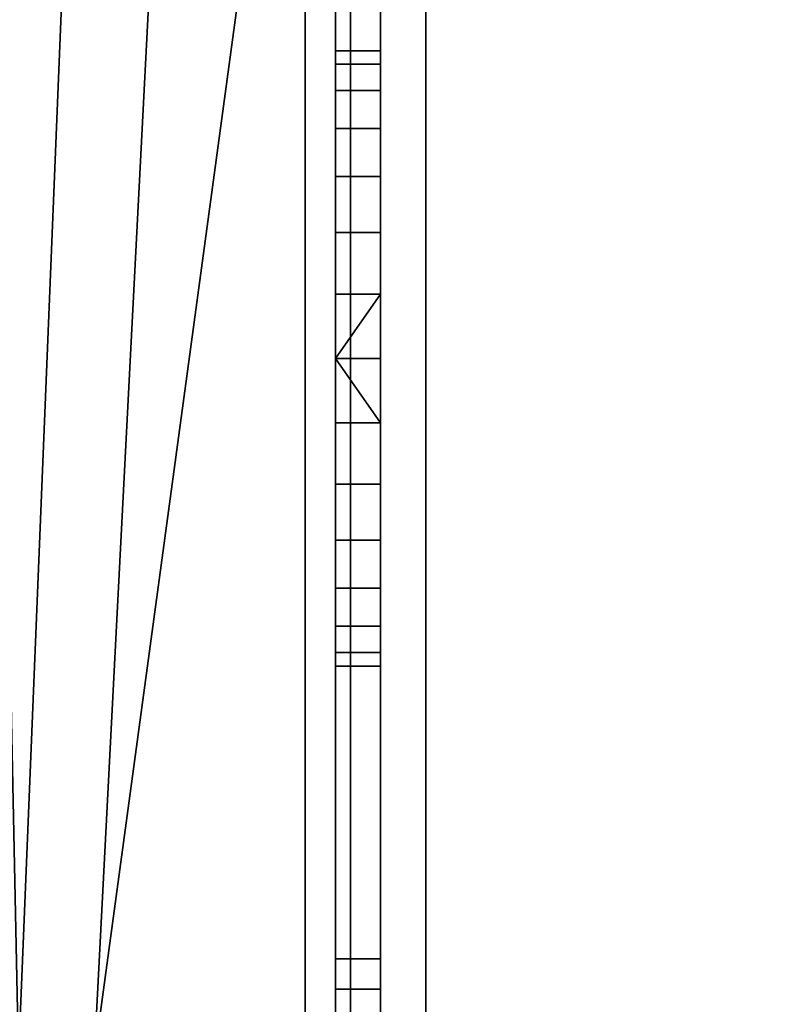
# Model space of a CAD drawing. Header units: millimetres. Extents: x -603 to 3703, y -115 to 249.
# Tile 290 of 656: x 401 to 426, y 21 to 54. Entities that reach past the tile are written whole.
import ezdxf

# ---------------------------------------------------------------- set-up
doc = ezdxf.new("R2010")
doc.units = ezdxf.units.MM
doc.layers.add('151', color=7, linetype='Continuous', true_color=0xffffff)

# ---------------------------------------------------------------- blocks, each defined once
blk = doc.blocks.new('UG_SURFACE_001')
at = {"layer": '151', "color": 252, "linetype": 'Continuous', "lineweight": 35}
for points in [[(603, -13.3, 2212.25), (603, 230.4, 2212.25), (-603, 230.4, 2212.25), (-603, -13.3, 2212.25)], [(-453, -13.3, 2062.25), (-453, 230.4, 2062.25), (453, 230.4, 2062.25), (453, -13.3, 2062.25)]]:
    blk.add_3dface(points, dxfattribs=at)
blk = doc.blocks.new('UG_SURFACE_034')
at = {"layer": '151', "color": 41, "linetype": 'Continuous', "lineweight": 35}
for points in [[(401, 19.5, 2008.25), (396.65, 229.15, 2003.9), (408.5, 229.15, 2015.75), (408.5, 203.3, 2015.75)], [(403.5, 19.5, 2010.75), (401, 19.5, 2008.25), (408.5, 203.3, 2015.75), (410.5, 71, 2017.75)], [(410.5, 19, 2017.75), (410.5, 71, 2017.75), (-410.5, 71, 2017.75), (-410.5, 19, 2017.75)], [(403.5, 19.5, 2010.75), (410.5, 71, 2017.75), (410.5, 19, 2017.75)]]:
    blk.add_3dface(points, dxfattribs=at)
blk = doc.blocks.new('UG_SURFACE_045')
at = {"layer": '151', "color": 41, "linetype": 'Continuous', "lineweight": 35}
for points in [[(401, 19.5, -5.75), (396.65, 229.15, -5.75), (408.5, 229.15, -5.75), (408.5, 203.3, -5.75)], [(408.5, 203.3, 2015.75), (408.5, 229.15, 2015.75), (396.65, 229.15, 2003.9), (396.65, 11.15, 2003.9)], [(401, 19.5, 2008.25), (408.5, 203.3, 2015.75), (396.65, 11.15, 2003.9)], [(410.5, 71, -5.75), (403.5, 19.5, -5.75), (401, 19.5, -5.75), (408.5, 203.3, -5.75)], [(401, 19.5, 2008.25), (403.5, 19.5, 2010.75), (413, 203.3, 2020.25), (408.5, 203.3, 2015.75)], [(410.5, 71, 2017.75), (413, 203.3, 2020.25), (403.5, 19.5, 2010.75)], [(403.5, 19.5, -5.75), (410.5, 71, -5.75), (410.5, 19, -5.75)], [(410.5, 19, 2017.75), (410.5, 71, 2017.75), (403.5, 19.5, 2010.75)], [(410.5, 19, -5.75), (410.5, 71, -5.75), (410.5, 71, 2017.75), (410.5, 19, 2017.75)]]:
    blk.add_3dface(points, dxfattribs=at)
blk = doc.blocks.new('UG_SURFACE_050')
at = {"layer": '151', "color": 252, "linetype": 'Continuous', "lineweight": 35}
for points in [[(412, 69.5, 2020.25), (-412, 69.5, 2020.25), (109.3, 22.801, 2020.25), (111.8, 22.801, 2020.25)], [(-412, 69.5, 2018.75), (412, 69.5, 2018.75), (360.7, 22.801, 2018.75), (358.2, 22.801, 2018.75)], [(412, 69.5, 2020.25), (111.8, 22.801, 2020.25), (123.2, 22.801, 2020.25)], [(123.2, 22.801, 2020.25), (125.7, 22.801, 2020.25), (412, 69.5, 2020.25)], [(412, 69.5, 2020.25), (125.7, 22.801, 2020.25), (344.3, 22.801, 2020.25)], [(412, 69.5, 2020.25), (344.3, 22.801, 2020.25), (346.8, 22.801, 2020.25)], [(346.8, 22.801, 2020.25), (358.2, 22.801, 2020.25), (412, 69.5, 2020.25)], [(358.2, 22.801, 2020.25), (360.7, 22.801, 2020.25), (412, 69.5, 2020.25)], [(360.7, 22.801, 2020.25), (360.7, 18.08, 2020.25), (412, 18.08, 2020.25), (412, 69.5, 2020.25)], [(412, 69.5, 2018.75), (412, 18.08, 2018.75), (360.7, 18.08, 2018.75), (360.7, 22.801, 2018.75)], [(412, 18.08, 2018.75), (412, 69.5, 2018.75), (412, 69.5, 2020.25), (412, 18.08, 2020.25)]]:
    blk.add_3dface(points, dxfattribs=at)
blk = doc.blocks.new('UG_SURFACE_051')
at = {"layer": '151', "color": 252, "linetype": 'Continuous', "lineweight": 35}
for points in [[(411.5, 69.5, -5.75), (411.5, 52.894, 133.679), (411.5, 40.569, 701.974), (411.5, 42.7, 701.75)], [(411.5, 42.7, 701.75), (411.5, 44.831, 701.974), (411.5, 69.5, -5.75)], [(411.5, 69.5, 2006.25), (411.5, 69.5, -5.75), (411.5, 52.894, 710.929)], [(411.5, 52.894, 710.929), (411.5, 52.448, 715.167), (411.5, 69.5, 2006.25)], [(411.5, 69.5, -5.75), (411.5, 48.725, 703.708), (411.5, 51.577, 706.875)], [(411.5, 69.5, -5.75), (411.5, 22.801, 73.95), (411.5, 22.801, 76.45), (411.5, 51.577, 129.625)], [(411.5, 69.5, 2006.25), (411.5, 46.869, 1298.364), (411.5, 52.894, 1864.679)], [(411.5, 69.5, 2006.25), (411.5, 50.317, 718.859), (411.5, 52.894, 1287.929)], [(411.5, 51.577, 706.875), (411.5, 52.894, 710.929), (411.5, 69.5, -5.75)], [(411.5, 52.448, 715.167), (411.5, 50.317, 718.859), (411.5, 69.5, 2006.25)], [(411.5, 51.577, 129.625), (411.5, 52.894, 133.679), (411.5, 69.5, -5.75)], [(411.5, 69.5, 2006.25), (411.5, 52.448, 1868.917), (411.5, 50.317, 1872.609)], [(411.5, 69.5, 2006.25), (411.5, 52.448, 1292.167), (411.5, 50.317, 1295.859)], [(411.5, 44.831, 701.974), (411.5, 48.725, 703.708), (411.5, 69.5, -5.75)], [(411.5, 52.894, 1864.679), (411.5, 52.448, 1868.917), (411.5, 69.5, 2006.25)], [(411.5, 52.894, 1287.929), (411.5, 52.448, 1292.167), (411.5, 69.5, 2006.25)], [(411.5, 50.317, 1872.609), (411.5, 46.869, 1875.114), (411.5, 69.5, 2006.25)], [(411.5, 50.317, 1295.859), (411.5, 46.869, 1298.364), (411.5, 69.5, 2006.25)], [(411.5, 69.5, -5.75), (411.5, 22.801, 60.05), (411.5, 22.801, 62.55)], [(411.5, 46.869, 1875.114), (411.5, 42.7, 1876), (411.5, 18.08, 2006.25), (411.5, 69.5, 2006.25)], [(411.5, 22.801, 62.55), (411.5, 22.801, 73.95), (411.5, 69.5, -5.75)], [(411.5, 69.5, -5.75), (411.5, 18.08, -5.75), (411.5, 18.08, 60.05), (411.5, 22.801, 60.05)], [(413, 18.08, 2006.25), (413, 69.5, 2006.25), (411.5, 69.5, 2006.25), (411.5, 18.08, 2006.25)], [(411.5, 18.08, -5.75), (411.5, 69.5, -5.75), (413, 69.5, -5.75), (413, 18.08, -5.75)], [(413, 69.5, -5.75), (413, 52.448, 137.917), (413, 52.894, 133.679)], [(413, 69.5, 2006.25), (413, 52.894, 1864.679), (413, 52.894, 1287.929)], [(413, 69.5, -5.75), (413, 22.801, 73.95), (413, 22.801, 62.55)], [(413, 52.894, 133.679), (413, 51.577, 129.625), (413, 69.5, -5.75)], [(413, 51.577, 129.625), (413, 48.725, 126.458), (413, 69.5, -5.75)], [(413, 69.5, 2006.25), (413, 52.448, 1868.917), (413, 52.894, 1864.679)], [(413, 22.801, 62.55), (413, 22.801, 60.05), (413, 69.5, -5.75)], [(413, 22.801, 76.45), (413, 22.801, 73.95), (413, 69.5, -5.75), (413, 44.831, 124.724)], [(413, 52.448, 137.917), (413, 69.5, -5.75), (413, 51.577, 706.875)], [(413, 69.5, 2006.25), (413, 22.801, 1936.45), (413, 22.801, 1933.95), (413, 52.448, 1868.917)], [(413, 69.5, 2006.25), (413, 52.448, 715.167), (413, 52.894, 710.929)], [(413, 52.894, 1287.929), (413, 42.7, 722.25), (413, 46.869, 721.364), (413, 69.5, 2006.25)], [(413, 69.5, 2006.25), (413, 50.317, 718.859), (413, 52.448, 715.167)], [(413, 52.894, 710.929), (413, 69.5, -5.75), (413, 69.5, 2006.25)], [(413, 48.725, 126.458), (413, 44.831, 124.724), (413, 69.5, -5.75)], [(413, 46.869, 721.364), (413, 50.317, 718.859), (413, 69.5, 2006.25)], [(413, 52.894, 710.929), (413, 51.577, 706.875), (413, 69.5, -5.75)], [(413, 69.5, 2006.25), (413, 18.08, 2006.25), (413, 18.08, 1936.45), (413, 22.801, 1936.45)], [(413, 22.801, 60.05), (413, 18.08, 60.05), (413, 18.08, -5.75), (413, 69.5, -5.75)], [(411.5, 52.894, 1864.679), (413, 52.894, 1864.679), (413, 52.448, 1868.917), (411.5, 52.448, 1868.917)], [(411.5, 51.577, 1860.625), (413, 51.577, 1860.625), (413, 52.894, 1864.679), (411.5, 52.894, 1864.679)], [(411.5, 52.894, 133.679), (411.5, 36.675, 703.708), (411.5, 40.569, 701.974)], [(411.5, 32.506, 710.929), (411.5, 33.823, 706.875), (411.5, 52.894, 133.679), (411.5, 52.448, 137.917)], [(411.5, 51.577, 1860.625), (411.5, 52.894, 1864.679), (411.5, 46.869, 1298.364)], [(411.5, 51.577, 1283.875), (411.5, 52.894, 1287.929), (411.5, 50.317, 718.859)], [(411.5, 33.823, 706.875), (411.5, 36.675, 703.708), (411.5, 52.894, 133.679)], [(411.5, 52.894, 1287.929), (413, 52.894, 1287.929), (413, 52.448, 1292.167), (411.5, 52.448, 1292.167)], [(411.5, 51.577, 1283.875), (413, 51.577, 1283.875), (413, 52.894, 1287.929), (411.5, 52.894, 1287.929)], [(411.5, 52.894, 710.929), (413, 52.894, 710.929), (413, 52.448, 715.167), (411.5, 52.448, 715.167)], [(411.5, 51.577, 706.875), (413, 51.577, 706.875), (413, 52.894, 710.929), (411.5, 52.894, 710.929)], [(411.5, 52.894, 133.679), (413, 52.894, 133.679), (413, 52.448, 137.917), (411.5, 52.448, 137.917)], [(411.5, 51.577, 129.625), (413, 51.577, 129.625), (413, 52.894, 133.679), (411.5, 52.894, 133.679)], [(413, 52.894, 1287.929), (413, 44.831, 1855.724), (413, 40.569, 1855.724), (413, 22.801, 1626.45)], [(413, 52.894, 1287.929), (413, 52.894, 1864.679), (413, 51.577, 1860.625)], [(413, 22.801, 1626.45), (413, 22.801, 1623.95), (413, 52.894, 1287.929)], [(413, 51.577, 1860.625), (413, 48.725, 1857.458), (413, 52.894, 1287.929)], [(413, 48.725, 1857.458), (413, 44.831, 1855.724), (413, 52.894, 1287.929)], [(413, 52.894, 1287.929), (413, 38.531, 721.364), (413, 42.7, 722.25)], [(413, 52.894, 1287.929), (413, 51.577, 1283.875), (413, 32.506, 710.929), (413, 32.952, 715.167)], [(413, 32.952, 715.167), (413, 35.083, 718.859), (413, 52.894, 1287.929)], [(413, 52.448, 1292.167), (413, 52.894, 1287.929), (413, 22.801, 1623.95)], [(413, 52.894, 1287.929), (413, 35.083, 718.859), (413, 38.531, 721.364)], [(411.5, 52.448, 1868.917), (413, 52.448, 1868.917), (413, 50.317, 1872.609), (411.5, 50.317, 1872.609)], [(411.5, 52.448, 137.917), (411.5, 50.317, 141.609), (411.5, 32.506, 710.929)], [(411.5, 52.448, 1292.167), (413, 52.448, 1292.167), (413, 50.317, 1295.859), (411.5, 50.317, 1295.859)], [(411.5, 52.448, 715.167), (413, 52.448, 715.167), (413, 50.317, 718.859), (411.5, 50.317, 718.859)], [(411.5, 52.448, 137.917), (413, 52.448, 137.917), (413, 50.317, 141.609), (411.5, 50.317, 141.609)], [(413, 51.577, 706.875), (413, 50.317, 141.609), (413, 52.448, 137.917)], [(413, 50.317, 1295.859), (413, 52.448, 1292.167), (413, 22.801, 1623.95)], [(413, 50.317, 1872.609), (413, 52.448, 1868.917), (413, 22.801, 1933.95)], [(411.5, 48.725, 1857.458), (413, 48.725, 1857.458), (413, 51.577, 1860.625), (411.5, 51.577, 1860.625)], [(411.5, 48.725, 1280.708), (411.5, 51.577, 1283.875), (411.5, 46.869, 721.364)], [(411.5, 48.725, 1857.458), (411.5, 51.577, 1860.625), (411.5, 46.869, 1298.364)], [(411.5, 51.577, 1283.875), (411.5, 50.317, 718.859), (411.5, 46.869, 721.364)], [(411.5, 48.725, 126.458), (411.5, 51.577, 129.625), (411.5, 22.801, 76.45)], [(411.5, 48.725, 1280.708), (413, 48.725, 1280.708), (413, 51.577, 1283.875), (411.5, 51.577, 1283.875)], [(411.5, 48.725, 703.708), (413, 48.725, 703.708), (413, 51.577, 706.875), (411.5, 51.577, 706.875)], [(411.5, 48.725, 126.458), (413, 48.725, 126.458), (413, 51.577, 129.625), (411.5, 51.577, 129.625)], [(413, 51.577, 706.875), (413, 48.725, 703.708), (413, 42.7, 145), (413, 46.869, 144.114)], [(413, 46.869, 144.114), (413, 50.317, 141.609), (413, 51.577, 706.875)], [(413, 32.506, 710.929), (413, 51.577, 1283.875), (413, 48.725, 1280.708)], [(411.5, 50.317, 1872.609), (413, 50.317, 1872.609), (413, 46.869, 1875.114), (411.5, 46.869, 1875.114)], [(411.5, 32.506, 710.929), (411.5, 50.317, 141.609), (411.5, 46.869, 144.114)], [(411.5, 50.317, 1295.859), (413, 50.317, 1295.859), (413, 46.869, 1298.364), (411.5, 46.869, 1298.364)], [(411.5, 50.317, 718.859), (413, 50.317, 718.859), (413, 46.869, 721.364), (411.5, 46.869, 721.364)], [(411.5, 50.317, 141.609), (413, 50.317, 141.609), (413, 46.869, 144.114), (411.5, 46.869, 144.114)], [(413, 22.801, 1623.95), (413, 46.869, 1298.364), (413, 50.317, 1295.859)], [(413, 50.317, 1872.609), (413, 22.801, 1933.95), (413, 22.801, 1922.55)], [(413, 22.801, 1922.55), (413, 22.801, 1920.05), (413, 50.317, 1872.609)], [(413, 46.869, 1875.114), (413, 50.317, 1872.609), (413, 22.801, 1920.05)], [(411.5, 44.831, 1855.724), (413, 44.831, 1855.724), (413, 48.725, 1857.458), (411.5, 48.725, 1857.458)], [(411.5, 44.831, 1278.974), (411.5, 48.725, 1280.708), (411.5, 46.869, 721.364)], [(411.5, 44.831, 1855.724), (411.5, 48.725, 1857.458), (411.5, 46.869, 1298.364)], [(411.5, 44.831, 124.724), (411.5, 48.725, 126.458), (411.5, 22.801, 76.45)], [(411.5, 44.831, 1278.974), (413, 44.831, 1278.974), (413, 48.725, 1280.708), (411.5, 48.725, 1280.708)], [(411.5, 44.831, 701.974), (413, 44.831, 701.974), (413, 48.725, 703.708), (411.5, 48.725, 703.708)], [(411.5, 44.831, 124.724), (413, 44.831, 124.724), (413, 48.725, 126.458), (411.5, 48.725, 126.458)], [(413, 48.725, 703.708), (413, 44.831, 701.974), (413, 42.7, 145)], [(413, 48.725, 1280.708), (413, 44.831, 1278.974), (413, 32.506, 710.929)], [(411.5, 46.869, 1875.114), (413, 46.869, 1875.114), (413, 42.7, 1876), (411.5, 42.7, 1876)], [(411.5, 46.869, 721.364), (411.5, 40.569, 1278.974), (411.5, 42.7, 1278.75)], [(411.5, 46.869, 1298.364), (411.5, 40.569, 1855.724), (411.5, 42.7, 1855.5)], [(411.5, 42.7, 1278.75), (411.5, 44.831, 1278.974), (411.5, 46.869, 721.364)], [(411.5, 46.869, 721.364), (411.5, 33.823, 1283.875), (411.5, 36.675, 1280.708)], [(411.5, 42.7, 1855.5), (411.5, 44.831, 1855.724), (411.5, 46.869, 1298.364)], [(411.5, 46.869, 1298.364), (411.5, 33.823, 1860.625), (411.5, 36.675, 1857.458)], [(411.5, 36.675, 1280.708), (411.5, 40.569, 1278.974), (411.5, 46.869, 721.364)], [(411.5, 36.675, 1857.458), (411.5, 40.569, 1855.724), (411.5, 46.869, 1298.364)], [(411.5, 46.869, 721.364), (411.5, 42.7, 722.25), (411.5, 32.506, 1287.929), (411.5, 33.823, 1283.875)], [(411.5, 46.869, 1298.364), (411.5, 42.7, 1299.25), (411.5, 32.506, 1864.679), (411.5, 33.823, 1860.625)], [(411.5, 46.869, 144.114), (411.5, 42.7, 145), (411.5, 32.506, 710.929)], [(411.5, 46.869, 1298.364), (413, 46.869, 1298.364), (413, 42.7, 1299.25), (411.5, 42.7, 1299.25)], [(411.5, 46.869, 721.364), (413, 46.869, 721.364), (413, 42.7, 722.25), (411.5, 42.7, 722.25)], [(411.5, 46.869, 144.114), (413, 46.869, 144.114), (413, 42.7, 145), (411.5, 42.7, 145)], [(413, 42.7, 1299.25), (413, 46.869, 1298.364), (413, 22.801, 1623.95)], [(413, 42.7, 1876), (413, 46.869, 1875.114), (413, 22.801, 1920.05)], [(413, 40.569, 1855.724), (413, 44.831, 1855.724), (411.5, 42.7, 1855.5)], [(413, 44.831, 1855.724), (411.5, 44.831, 1855.724), (411.5, 42.7, 1855.5)], [(411.5, 42.7, 124.5), (411.5, 44.831, 124.724), (411.5, 22.801, 76.45)], [(413, 40.569, 1278.974), (413, 44.831, 1278.974), (411.5, 42.7, 1278.75)], [(413, 44.831, 1278.974), (411.5, 44.831, 1278.974), (411.5, 42.7, 1278.75)], [(413, 40.569, 701.974), (413, 44.831, 701.974), (411.5, 42.7, 701.75)], [(413, 44.831, 701.974), (411.5, 44.831, 701.974), (411.5, 42.7, 701.75)], [(413, 40.569, 124.724), (413, 44.831, 124.724), (411.5, 42.7, 124.5)], [(413, 44.831, 124.724), (411.5, 44.831, 124.724), (411.5, 42.7, 124.5)], [(413, 22.801, 76.45), (413, 44.831, 124.724), (413, 40.569, 124.724)], [(413, 32.506, 133.679), (413, 44.831, 701.974), (413, 40.569, 701.974)], [(413, 18.08, 1006.45), (413, 22.801, 1006.45), (413, 44.831, 1278.974), (413, 40.569, 1278.974)], [(413, 44.831, 701.974), (413, 32.952, 137.917), (413, 35.083, 141.609)], [(413, 44.831, 701.974), (413, 32.506, 133.679), (413, 32.952, 137.917)], [(413, 35.083, 141.609), (413, 38.531, 144.114), (413, 44.831, 701.974)], [(413, 38.531, 144.114), (413, 42.7, 145), (413, 44.831, 701.974)], [(413, 22.801, 1006.45), (413, 22.801, 1003.95), (413, 32.506, 710.929), (413, 44.831, 1278.974)], [(411.5, 42.7, 1855.5), (411.5, 40.569, 1855.724), (413, 40.569, 1855.724)], [(411.5, 42.7, 1876), (413, 42.7, 1876), (413, 38.531, 1875.114), (411.5, 38.531, 1875.114)], [(411.5, 42.7, 722.25), (411.5, 18.08, 873.11), (411.5, 18.08, 932.83)], [(411.5, 22.801, 76.45), (411.5, 40.569, 124.724), (411.5, 42.7, 124.5)], [(411.5, 42.7, 145), (411.5, 18.08, 253.11), (411.5, 18.08, 312.83)], [(411.5, 42.7, 1876), (411.5, 22.801, 1920.05), (411.5, 22.801, 1922.55)], [(411.5, 18.08, 1920.05), (411.5, 22.801, 1920.05), (411.5, 42.7, 1876), (411.5, 38.531, 1875.114)], [(411.5, 42.7, 722.25), (411.5, 18.08, 813.39), (411.5, 18.08, 873.11)], [(411.5, 42.7, 145), (411.5, 38.531, 144.114), (411.5, 18.08, 193.39), (411.5, 18.08, 253.11)], [(411.5, 42.7, 1876), (411.5, 22.801, 1933.95), (411.5, 22.801, 1936.45)], [(411.5, 22.801, 1922.55), (411.5, 22.801, 1933.95), (411.5, 42.7, 1876)], [(411.5, 32.506, 1864.679), (411.5, 42.7, 1299.25), (411.5, 22.801, 1623.95), (411.5, 22.801, 1626.45)], [(411.5, 42.7, 1299.25), (411.5, 22.801, 1610.05), (411.5, 22.801, 1612.55)], [(411.5, 42.7, 1299.25), (411.5, 38.531, 1298.364), (411.5, 22.801, 1313.95), (411.5, 22.801, 1316.45)], [(411.5, 42.7, 722.25), (411.5, 38.531, 721.364), (411.5, 18.08, 753.67), (411.5, 18.08, 813.39)], [(411.5, 18.08, 312.83), (411.5, 18.08, 370.05), (411.5, 22.801, 370.05), (411.5, 42.7, 145)], [(411.5, 22.801, 1936.45), (411.5, 18.08, 2006.25), (411.5, 42.7, 1876)], [(411.5, 22.801, 1612.55), (411.5, 22.801, 1623.95), (411.5, 42.7, 1299.25)], [(411.5, 22.801, 1316.45), (411.5, 22.801, 1610.05), (411.5, 42.7, 1299.25)], [(411.5, 18.08, 932.83), (411.5, 18.08, 990.05), (411.5, 22.801, 990.05), (411.5, 42.7, 722.25)], [(411.5, 32.506, 1287.929), (411.5, 42.7, 722.25), (411.5, 22.801, 1003.95), (411.5, 22.801, 1006.45)], [(411.5, 42.7, 722.25), (411.5, 22.801, 990.05), (411.5, 22.801, 992.55)], [(411.5, 22.801, 992.55), (411.5, 22.801, 1003.95), (411.5, 42.7, 722.25)], [(411.5, 32.506, 710.929), (411.5, 42.7, 145), (411.5, 22.801, 693.95), (411.5, 22.801, 696.45)], [(411.5, 42.7, 145), (411.5, 22.801, 680.05), (411.5, 22.801, 682.55)], [(411.5, 42.7, 145), (411.5, 22.801, 383.95), (411.5, 22.801, 386.45)], [(411.5, 42.7, 145), (411.5, 22.801, 370.05), (411.5, 22.801, 372.55)], [(411.5, 22.801, 682.55), (411.5, 22.801, 693.95), (411.5, 42.7, 145)], [(411.5, 22.801, 386.45), (411.5, 22.801, 680.05), (411.5, 42.7, 145)], [(411.5, 22.801, 372.55), (411.5, 22.801, 383.95), (411.5, 42.7, 145)], [(411.5, 42.7, 1278.75), (411.5, 40.569, 1278.974), (413, 40.569, 1278.974)], [(411.5, 42.7, 1299.25), (413, 42.7, 1299.25), (413, 38.531, 1298.364), (411.5, 38.531, 1298.364)], [(411.5, 42.7, 701.75), (411.5, 40.569, 701.974), (413, 40.569, 701.974)], [(411.5, 42.7, 722.25), (413, 42.7, 722.25), (413, 38.531, 721.364), (411.5, 38.531, 721.364)], [(411.5, 42.7, 124.5), (411.5, 40.569, 124.724), (413, 40.569, 124.724)], [(411.5, 42.7, 145), (413, 42.7, 145), (413, 38.531, 144.114), (411.5, 38.531, 144.114)], [(413, 38.531, 1298.364), (413, 42.7, 1299.25), (413, 22.801, 1623.95), (413, 22.801, 1612.55)], [(413, 22.801, 1920.05), (413, 38.531, 1875.114), (413, 42.7, 1876)], [(411.5, 36.675, 1857.458), (413, 36.675, 1857.458), (413, 40.569, 1855.724), (411.5, 40.569, 1855.724)], [(411.5, 22.801, 76.45), (411.5, 18.08, 76.45), (411.5, 36.675, 126.458), (411.5, 40.569, 124.724)], [(411.5, 36.675, 1280.708), (413, 36.675, 1280.708), (413, 40.569, 1278.974), (411.5, 40.569, 1278.974)], [(411.5, 36.675, 703.708), (413, 36.675, 703.708), (413, 40.569, 701.974), (411.5, 40.569, 701.974)], [(411.5, 36.675, 126.458), (413, 36.675, 126.458), (413, 40.569, 124.724), (411.5, 40.569, 124.724)], [(413, 40.569, 124.724), (413, 36.675, 126.458), (413, 18.08, 76.45), (413, 22.801, 76.45)], [(413, 22.801, 1626.45), (413, 40.569, 1855.724), (413, 36.675, 1857.458)], [(413, 40.569, 701.974), (413, 36.675, 703.708), (413, 22.801, 693.95), (413, 32.506, 133.679)], [(413, 18.08, 1006.45), (413, 40.569, 1278.974), (413, 36.675, 1280.708)], [(411.5, 38.531, 1875.114), (413, 38.531, 1875.114), (413, 35.083, 1872.609), (411.5, 35.083, 1872.609)], [(411.5, 18.08, 1920.05), (411.5, 38.531, 1875.114), (411.5, 35.083, 1872.609)], [(411.5, 22.801, 1302.55), (411.5, 22.801, 1313.95), (411.5, 38.531, 1298.364), (411.5, 35.083, 1295.859)], [(411.5, 38.531, 144.114), (411.5, 35.083, 141.609), (411.5, 18.08, 193.39)], [(411.5, 38.531, 721.364), (411.5, 35.083, 718.859), (411.5, 18.08, 753.67)], [(411.5, 38.531, 1298.364), (413, 38.531, 1298.364), (413, 35.083, 1295.859), (411.5, 35.083, 1295.859)], [(411.5, 38.531, 721.364), (413, 38.531, 721.364), (413, 35.083, 718.859), (411.5, 35.083, 718.859)], [(411.5, 38.531, 144.114), (413, 38.531, 144.114), (413, 35.083, 141.609), (411.5, 35.083, 141.609)], [(413, 38.531, 1298.364), (413, 22.801, 1612.55), (413, 22.801, 1610.05)], [(413, 22.801, 1610.05), (413, 22.801, 1316.45), (413, 38.531, 1298.364)], [(413, 22.801, 1316.45), (413, 22.801, 1313.95), (413, 38.531, 1298.364)], [(413, 35.083, 1295.859), (413, 38.531, 1298.364), (413, 22.801, 1313.95), (413, 22.801, 1302.55)], [(413, 35.083, 1872.609), (413, 38.531, 1875.114), (413, 22.801, 1920.05)], [(411.5, 33.823, 1860.625), (413, 33.823, 1860.625), (413, 36.675, 1857.458), (411.5, 36.675, 1857.458)], [(411.5, 33.823, 129.625), (411.5, 36.675, 126.458), (411.5, 18.08, 76.45)], [(411.5, 33.823, 1283.875), (413, 33.823, 1283.875), (413, 36.675, 1280.708), (411.5, 36.675, 1280.708)], [(411.5, 33.823, 706.875), (413, 33.823, 706.875), (413, 36.675, 703.708), (411.5, 36.675, 703.708)], [(411.5, 33.823, 129.625), (413, 33.823, 129.625), (413, 36.675, 126.458), (411.5, 36.675, 126.458)], [(413, 18.08, 76.45), (413, 36.675, 126.458), (413, 33.823, 129.625)], [(413, 18.08, 1006.45), (413, 36.675, 1280.708), (413, 33.823, 1283.875)], [(413, 36.675, 1857.458), (413, 33.823, 1860.625), (413, 22.801, 1626.45)], [(413, 36.675, 703.708), (413, 33.823, 706.875), (413, 22.801, 696.45), (413, 22.801, 693.95)], [(411.5, 35.083, 1872.609), (413, 35.083, 1872.609), (413, 32.952, 1868.917), (411.5, 32.952, 1868.917)], [(411.5, 35.083, 1872.609), (411.5, 32.952, 1868.917), (411.5, 18.08, 1862.83), (411.5, 18.08, 1920.05)], [(411.5, 35.083, 1295.859), (411.5, 32.952, 1292.167), (411.5, 22.801, 1300.05), (411.5, 22.801, 1302.55)], [(411.5, 18.08, 753.67), (411.5, 35.083, 718.859), (411.5, 32.952, 715.167)], [(411.5, 35.083, 141.609), (411.5, 32.952, 137.917), (411.5, 18.08, 133.67), (411.5, 18.08, 193.39)], [(411.5, 35.083, 1295.859), (413, 35.083, 1295.859), (413, 32.952, 1292.167), (411.5, 32.952, 1292.167)], [(411.5, 35.083, 718.859), (413, 35.083, 718.859), (413, 32.952, 715.167), (411.5, 32.952, 715.167)], [(411.5, 35.083, 141.609), (413, 35.083, 141.609), (413, 32.952, 137.917), (411.5, 32.952, 137.917)], [(413, 22.801, 1920.05), (413, 32.952, 1868.917), (413, 35.083, 1872.609)], [(413, 22.801, 1302.55), (413, 22.801, 1300.05), (413, 32.952, 1292.167), (413, 35.083, 1295.859)], [(411.5, 32.506, 1864.679), (413, 32.506, 1864.679), (413, 33.823, 1860.625), (411.5, 33.823, 1860.625)], [(411.5, 32.506, 133.679), (411.5, 33.823, 129.625), (411.5, 18.08, 76.45), (411.5, 18.08, 133.67)], [(411.5, 32.506, 1287.929), (413, 32.506, 1287.929), (413, 33.823, 1283.875), (411.5, 33.823, 1283.875)], [(411.5, 32.506, 710.929), (413, 32.506, 710.929), (413, 33.823, 706.875), (411.5, 33.823, 706.875)], [(411.5, 32.506, 133.679), (413, 32.506, 133.679), (413, 33.823, 129.625), (411.5, 33.823, 129.625)], [(413, 18.08, 76.45), (413, 33.823, 129.625), (413, 32.506, 133.679)], [(413, 18.08, 696.45), (413, 22.801, 696.45), (413, 33.823, 706.875), (413, 32.506, 710.929)], [(413, 33.823, 1860.625), (413, 32.506, 1864.679), (413, 22.801, 1626.45)], [(413, 22.801, 1300.05), (413, 33.823, 1283.875), (413, 32.506, 1287.929)], [(413, 33.823, 1283.875), (413, 22.801, 1300.05), (413, 18.08, 1300.05), (413, 18.08, 1006.45)], [(411.5, 32.952, 1868.917), (413, 32.952, 1868.917), (413, 32.506, 1864.679), (411.5, 32.506, 1864.679)], [(411.5, 18.08, 1862.83), (411.5, 32.952, 1868.917), (411.5, 32.506, 1864.679)], [(411.5, 18.08, 133.67), (411.5, 32.952, 137.917), (411.5, 32.506, 133.679)], [(411.5, 32.952, 1292.167), (411.5, 32.506, 1287.929), (411.5, 22.801, 1300.05)], [(411.5, 22.801, 696.45), (411.5, 32.952, 715.167), (411.5, 32.506, 710.929)], [(411.5, 32.952, 715.167), (411.5, 22.801, 696.45), (411.5, 18.08, 696.45), (411.5, 18.08, 753.67)], [(411.5, 32.952, 1292.167), (413, 32.952, 1292.167), (413, 32.506, 1287.929), (411.5, 32.506, 1287.929)], [(411.5, 32.952, 715.167), (413, 32.952, 715.167), (413, 32.506, 710.929), (411.5, 32.506, 710.929)], [(411.5, 32.952, 137.917), (413, 32.952, 137.917), (413, 32.506, 133.679), (411.5, 32.506, 133.679)], [(413, 32.506, 1864.679), (413, 32.952, 1868.917), (413, 22.801, 1920.05)], [(413, 32.506, 1287.929), (413, 32.952, 1292.167), (413, 22.801, 1300.05)], [(411.5, 32.506, 1864.679), (411.5, 18.08, 1743.39), (411.5, 18.08, 1803.11)], [(411.5, 32.506, 1864.679), (411.5, 22.801, 1626.45), (411.5, 18.08, 1683.67), (411.5, 18.08, 1743.39)], [(411.5, 32.506, 1287.929), (411.5, 18.08, 1183.11), (411.5, 18.08, 1242.83)], [(411.5, 32.506, 1287.929), (411.5, 18.08, 1123.39), (411.5, 18.08, 1183.11)], [(411.5, 32.506, 1287.929), (411.5, 22.801, 1006.45), (411.5, 18.08, 1063.67), (411.5, 18.08, 1123.39)], [(411.5, 18.08, 1803.11), (411.5, 18.08, 1862.83), (411.5, 32.506, 1864.679)], [(411.5, 18.08, 1242.83), (411.5, 18.08, 1300.05), (411.5, 22.801, 1300.05), (411.5, 32.506, 1287.929)], [(413, 32.506, 133.679), (413, 22.801, 383.95), (413, 22.801, 372.55)], [(413, 22.801, 372.55), (413, 22.801, 370.05), (413, 32.506, 133.679)], [(413, 22.801, 370.05), (413, 18.08, 76.45), (413, 32.506, 133.679)], [(413, 32.506, 133.679), (413, 22.801, 682.55), (413, 22.801, 680.05)], [(413, 32.506, 133.679), (413, 22.801, 693.95), (413, 22.801, 682.55)], [(413, 22.801, 680.05), (413, 22.801, 386.45), (413, 32.506, 133.679)], [(413, 32.506, 710.929), (413, 22.801, 1003.95), (413, 22.801, 992.55)], [(413, 22.801, 386.45), (413, 22.801, 383.95), (413, 32.506, 133.679)], [(413, 22.801, 992.55), (413, 22.801, 990.05), (413, 32.506, 710.929)], [(413, 22.801, 990.05), (413, 18.08, 696.45), (413, 32.506, 710.929)], [(413, 22.801, 1920.05), (413, 22.801, 1626.45), (413, 32.506, 1864.679)], [(411.5, 22.801, 1626.45), (411.5, 18.08, 1626.45), (411.5, 18.08, 1683.67)], [(411.5, 22.801, 1610.05), (411.5, 18.08, 1493.11), (411.5, 18.08, 1552.83)], [(411.5, 22.801, 1610.05), (411.5, 22.801, 1316.45), (411.5, 18.08, 1433.39), (411.5, 18.08, 1493.11)], [(411.5, 22.801, 1316.45), (411.5, 18.08, 1373.67), (411.5, 18.08, 1433.39)], [(411.5, 22.801, 1316.45), (411.5, 18.08, 1316.45), (411.5, 18.08, 1373.67)], [(411.5, 22.801, 680.05), (411.5, 18.08, 563.11), (411.5, 18.08, 622.83)], [(411.5, 22.801, 1006.45), (411.5, 18.08, 1006.45), (411.5, 18.08, 1063.67)], [(411.5, 22.801, 680.05), (411.5, 22.801, 386.45), (411.5, 18.08, 503.39), (411.5, 18.08, 563.11)], [(411.5, 22.801, 1922.55), (411.5, 21.801, 1922.55), (411.5, 21.801, 1933.95), (411.5, 22.801, 1933.95)], [(411.5, 18.08, 1552.83), (411.5, 18.08, 1610.05), (411.5, 22.801, 1610.05)], [(411.5, 22.801, 386.45), (411.5, 18.08, 443.67), (411.5, 18.08, 503.39)], [(411.5, 22.801, 1612.55), (411.5, 21.801, 1612.55), (411.5, 21.801, 1623.95), (411.5, 22.801, 1623.95)], [(411.5, 22.801, 386.45), (411.5, 18.08, 386.45), (411.5, 18.08, 443.67)], [(411.5, 22.801, 1302.55), (411.5, 21.801, 1302.55), (411.5, 21.801, 1313.95), (411.5, 22.801, 1313.95)], [(411.5, 22.801, 992.55), (411.5, 21.801, 992.55), (411.5, 21.801, 1003.95), (411.5, 22.801, 1003.95)], [(411.5, 18.08, 622.83), (411.5, 18.08, 680.05), (411.5, 22.801, 680.05)], [(411.5, 22.801, 682.55), (411.5, 21.801, 682.55), (411.5, 21.801, 693.95), (411.5, 22.801, 693.95)], [(411.5, 22.801, 62.55), (411.5, 21.801, 62.55), (411.5, 21.801, 73.95), (411.5, 22.801, 73.95)], [(411.5, 22.801, 372.55), (411.5, 21.801, 372.55), (411.5, 21.801, 383.95), (411.5, 22.801, 383.95)], [(411.5, 22.801, 1936.45), (411.5, 18.08, 1936.45), (411.5, 18.08, 2006.25)], [(411.5, 22.801, 76.45), (411.5, 22.801, 73.95), (413, 22.801, 73.95), (413, 22.801, 76.45)], [(411.5, 22.801, 73.95), (411.5, 21.801, 73.95), (413, 21.801, 73.95), (413, 22.801, 73.95)], [(411.5, 21.801, 62.55), (411.5, 22.801, 62.55), (413, 22.801, 62.55), (413, 21.801, 62.55)], [(411.5, 22.801, 62.55), (411.5, 22.801, 60.05), (413, 22.801, 60.05), (413, 22.801, 62.55)], [(411.5, 22.801, 1936.45), (411.5, 22.801, 1933.95), (413, 22.801, 1933.95), (413, 22.801, 1936.45)], [(411.5, 22.801, 1933.95), (411.5, 21.801, 1933.95), (413, 21.801, 1933.95), (413, 22.801, 1933.95)], [(411.5, 21.801, 1922.55), (411.5, 22.801, 1922.55), (413, 22.801, 1922.55), (413, 21.801, 1922.55)], [(411.5, 22.801, 1922.55), (411.5, 22.801, 1920.05), (413, 22.801, 1920.05), (413, 22.801, 1922.55)], [(411.5, 22.801, 1626.45), (411.5, 22.801, 1623.95), (413, 22.801, 1623.95), (413, 22.801, 1626.45)], [(411.5, 22.801, 1623.95), (411.5, 21.801, 1623.95), (413, 21.801, 1623.95), (413, 22.801, 1623.95)], [(411.5, 21.801, 1612.55), (411.5, 22.801, 1612.55), (413, 22.801, 1612.55), (413, 21.801, 1612.55)], [(411.5, 22.801, 1612.55), (411.5, 22.801, 1610.05), (413, 22.801, 1610.05), (413, 22.801, 1612.55)], [(411.5, 22.801, 1316.45), (411.5, 22.801, 1313.95), (413, 22.801, 1313.95), (413, 22.801, 1316.45)], [(411.5, 22.801, 1313.95), (411.5, 21.801, 1313.95), (413, 21.801, 1313.95), (413, 22.801, 1313.95)], [(411.5, 21.801, 1302.55), (411.5, 22.801, 1302.55), (413, 22.801, 1302.55), (413, 21.801, 1302.55)], [(411.5, 22.801, 1302.55), (411.5, 22.801, 1300.05), (413, 22.801, 1300.05), (413, 22.801, 1302.55)], [(411.5, 22.801, 1006.45), (411.5, 22.801, 1003.95), (413, 22.801, 1003.95), (413, 22.801, 1006.45)], [(411.5, 22.801, 1003.95), (411.5, 21.801, 1003.95), (413, 21.801, 1003.95), (413, 22.801, 1003.95)], [(411.5, 21.801, 992.55), (411.5, 22.801, 992.55), (413, 22.801, 992.55), (413, 21.801, 992.55)], [(411.5, 22.801, 992.55), (411.5, 22.801, 990.05), (413, 22.801, 990.05), (413, 22.801, 992.55)], [(411.5, 22.801, 696.45), (411.5, 22.801, 693.95), (413, 22.801, 693.95), (413, 22.801, 696.45)], [(411.5, 22.801, 693.95), (411.5, 21.801, 693.95), (413, 21.801, 693.95), (413, 22.801, 693.95)], [(411.5, 21.801, 682.55), (411.5, 22.801, 682.55), (413, 22.801, 682.55), (413, 21.801, 682.55)], [(411.5, 22.801, 682.55), (411.5, 22.801, 680.05), (413, 22.801, 680.05), (413, 22.801, 682.55)], [(411.5, 22.801, 386.45), (411.5, 22.801, 383.95), (413, 22.801, 383.95), (413, 22.801, 386.45)], [(411.5, 22.801, 383.95), (411.5, 21.801, 383.95), (413, 21.801, 383.95), (413, 22.801, 383.95)], [(411.5, 21.801, 372.55), (411.5, 22.801, 372.55), (413, 22.801, 372.55), (413, 21.801, 372.55)], [(411.5, 22.801, 372.55), (411.5, 22.801, 370.05), (413, 22.801, 370.05), (413, 22.801, 372.55)], [(411.5, 18.08, 76.45), (411.5, 22.801, 76.45), (413, 22.801, 76.45), (413, 18.08, 76.45)], [(413, 18.08, 370.05), (413, 22.801, 370.05), (411.5, 22.801, 370.05), (411.5, 18.08, 370.05)], [(411.5, 18.08, 386.45), (411.5, 22.801, 386.45), (413, 22.801, 386.45), (413, 18.08, 386.45)], [(413, 18.08, 680.05), (413, 22.801, 680.05), (411.5, 22.801, 680.05), (411.5, 18.08, 680.05)], [(411.5, 18.08, 696.45), (411.5, 22.801, 696.45), (413, 22.801, 696.45), (413, 18.08, 696.45)], [(413, 18.08, 990.05), (413, 22.801, 990.05), (411.5, 22.801, 990.05), (411.5, 18.08, 990.05)], [(411.5, 18.08, 1006.45), (411.5, 22.801, 1006.45), (413, 22.801, 1006.45), (413, 18.08, 1006.45)], [(413, 18.08, 1300.05), (413, 22.801, 1300.05), (411.5, 22.801, 1300.05), (411.5, 18.08, 1300.05)], [(411.5, 18.08, 1316.45), (411.5, 22.801, 1316.45), (413, 22.801, 1316.45), (413, 18.08, 1316.45)], [(413, 18.08, 1610.05), (413, 22.801, 1610.05), (411.5, 22.801, 1610.05), (411.5, 18.08, 1610.05)], [(411.5, 18.08, 1626.45), (411.5, 22.801, 1626.45), (413, 22.801, 1626.45), (413, 18.08, 1626.45)], [(413, 18.08, 1920.05), (413, 22.801, 1920.05), (411.5, 22.801, 1920.05), (411.5, 18.08, 1920.05)], [(411.5, 18.08, 1936.45), (411.5, 22.801, 1936.45), (413, 22.801, 1936.45), (413, 18.08, 1936.45)], [(413, 18.08, 60.05), (413, 22.801, 60.05), (411.5, 22.801, 60.05), (411.5, 18.08, 60.05)], [(413, 22.801, 370.05), (413, 18.08, 370.05), (413, 18.08, 76.45)], [(413, 22.801, 680.05), (413, 18.08, 386.45), (413, 22.801, 386.45)], [(413, 22.801, 73.95), (413, 21.801, 73.95), (413, 21.801, 62.55), (413, 22.801, 62.55)], [(413, 22.801, 383.95), (413, 21.801, 383.95), (413, 21.801, 372.55), (413, 22.801, 372.55)], [(413, 22.801, 680.05), (413, 18.08, 680.05), (413, 18.08, 386.45)], [(413, 22.801, 693.95), (413, 21.801, 693.95), (413, 21.801, 682.55), (413, 22.801, 682.55)], [(413, 22.801, 990.05), (413, 18.08, 990.05), (413, 18.08, 696.45)], [(413, 22.801, 1003.95), (413, 21.801, 1003.95), (413, 21.801, 992.55), (413, 22.801, 992.55)], [(413, 22.801, 1610.05), (413, 18.08, 1316.45), (413, 22.801, 1316.45)], [(413, 22.801, 1313.95), (413, 21.801, 1313.95), (413, 21.801, 1302.55), (413, 22.801, 1302.55)], [(413, 22.801, 1610.05), (413, 18.08, 1610.05), (413, 18.08, 1316.45)], [(413, 22.801, 1920.05), (413, 18.08, 1920.05), (413, 18.08, 1626.45), (413, 22.801, 1626.45)], [(413, 22.801, 1623.95), (413, 21.801, 1623.95), (413, 21.801, 1612.55), (413, 22.801, 1612.55)], [(413, 22.801, 1933.95), (413, 21.801, 1933.95), (413, 21.801, 1922.55), (413, 22.801, 1922.55)], [(411.5, 21.801, 73.95), (411.5, 21.801, 62.55), (413, 21.801, 62.55), (413, 21.801, 73.95)], [(411.5, 21.801, 1933.95), (411.5, 21.801, 1922.55), (413, 21.801, 1922.55), (413, 21.801, 1933.95)], [(411.5, 21.801, 1623.95), (411.5, 21.801, 1612.55), (413, 21.801, 1612.55), (413, 21.801, 1623.95)], [(411.5, 21.801, 1313.95), (411.5, 21.801, 1302.55), (413, 21.801, 1302.55), (413, 21.801, 1313.95)], [(411.5, 21.801, 1003.95), (411.5, 21.801, 992.55), (413, 21.801, 992.55), (413, 21.801, 1003.95)], [(411.5, 21.801, 693.95), (411.5, 21.801, 682.55), (413, 21.801, 682.55), (413, 21.801, 693.95)], [(411.5, 21.801, 383.95), (411.5, 21.801, 372.55), (413, 21.801, 372.55), (413, 21.801, 383.95)]]:
    blk.add_3dface(points, dxfattribs=at)
blk = doc.blocks.new('UG_SURFACE_074')
at = {"layer": '151', "color": 252, "linetype": 'Continuous', "lineweight": 35}
for points in [[(-414.5, -30.22, 2021.75), (414.5, -30.22, 2021.75), (414.5, 62.62, 2021.75), (-414.5, 62.62, 2021.75)], [(-413, -30.22, 2020.25), (-413, 62.62, 2020.25), (413, 62.62, 2020.25), (413, -30.22, 2020.25)], [(413, -30.22, 2020.25), (413, 62.62, 2020.25), (414.5, 62.62, 2021.75), (414.5, -30.22, 2021.75)]]:
    blk.add_3dface(points, dxfattribs=at)
blk = doc.blocks.new('UG_SURFACE_075')
at = {"layer": '151', "color": 252, "linetype": 'Continuous', "lineweight": 35}
for points in [[(413, 62.62, 2020.25), (413, 62.62, -7.75), (413, -30.22, -7.75), (413, -30.22, 2020.25)], [(413, -30.22, -7.75), (413, 62.62, -7.75), (414.5, 62.62, -7.75), (414.5, -30.22, -7.75)], [(414.5, -30.22, 2021.75), (414.5, 62.62, 2021.75), (413, 62.62, 2020.25), (413, -30.22, 2020.25)], [(414.5, 62.62, 2021.75), (414.5, -30.22, 2021.75), (414.5, -30.22, -7.75), (414.5, 62.62, -7.75)]]:
    blk.add_3dface(points, dxfattribs=at)

msp = doc.modelspace()

# ---------------------------------------------------------------- linework, layer by layer
at = {"layer": '151', "color": 252, "linetype": 'Continuous', "lineweight": -3, "true_color": 0x939598}
for p, q in [((410.5, 71, 2017.75), (410.5, 19, 2017.75)), ((410.5, 71, 2017.75), (410.5, 19, 2017.75)), ((410.5, 19, -5.75), (410.5, 71, -5.75)), ((411.5, 18.08, -5.75), (411.5, 69.5, -5.75)), ((411.5, 18.08, 2006.25), (411.5, 69.5, 2006.25)), ((412, 69.5, 2018.75), (412, 18.08, 2018.75)), ((412, 69.5, 2020.25), (412, 18.08, 2020.25)), ((413, 18.08, -5.75), (413, 69.5, -5.75)), ((413, 18.08, 2006.25), (413, 69.5, 2006.25)), ((413, -30.22, -7.75), (413, 62.62, -7.75)), ((413, -30.22, 2020.25), (413, 62.62, 2020.25)), ((413, -30.22, 2020.25), (413, 62.62, 2020.25)), ((414.5, -30.22, 2021.75), (414.5, 62.62, 2021.75)), ((414.5, -30.22, -7.75), (414.5, 62.62, -7.75)), ((414.5, -30.22, 2021.75), (414.5, 62.62, 2021.75)), ((411.5, 22.801, 696.45), (411.5, 22.801, 693.95)), ((413, 22.801, 1612.55), (411.5, 22.801, 1612.55)), ((413, 22.801, 1006.45), (411.5, 22.801, 1006.45)), ((411.5, 18.08, 1006.45), (411.5, 22.801, 1006.45)), ((411.5, 22.801, 693.95), (411.5, 21.801, 693.95)), ((411.5, 22.801, 372.55), (411.5, 22.801, 370.05)), ((411.5, 22.801, 1922.55), (411.5, 22.801, 1920.05)), ((413, 22.801, 990.05), (411.5, 22.801, 990.05)), ((413, 22.801, 383.95), (411.5, 22.801, 383.95)), ((411.5, 22.801, 370.05), (411.5, 18.08, 370.05)), ((411.5, 21.801, 62.55), (411.5, 22.801, 62.55)), ((411.5, 22.801, 992.55), (411.5, 22.801, 990.05)), ((413, 22.801, 1922.55), (411.5, 22.801, 1922.55)), ((413, 22.801, 1626.45), (411.5, 22.801, 1626.45)), ((411.5, 18.08, 1626.45), (411.5, 22.801, 1626.45)), ((411.5, 22.801, 1313.95), (411.5, 21.801, 1313.95)), ((411.5, 21.801, 992.55), (411.5, 22.801, 992.55)), ((413, 22.801, 1003.95), (411.5, 22.801, 1003.95)), ((411.5, 22.801, 990.05), (411.5, 18.08, 990.05)), ((411.5, 21.801, 682.55), (411.5, 22.801, 682.55)), ((411.5, 22.801, 1626.45), (411.5, 22.801, 1623.95)), ((413, 22.801, 62.55), (411.5, 22.801, 62.55)), ((413, 22.801, 1936.45), (411.5, 22.801, 1936.45)), ((411.5, 21.801, 1922.55), (411.5, 22.801, 1922.55)), ((411.5, 22.801, 1612.55), (411.5, 22.801, 1610.05)), ((413, 22.801, 682.55), (411.5, 22.801, 682.55)), ((413, 22.801, 76.45), (411.5, 22.801, 76.45)), ((411.5, 18.08, 76.45), (411.5, 22.801, 76.45)), ((413, 22.801, 1920.05), (411.5, 22.801, 1920.05)), ((413, 22.801, 1623.95), (411.5, 22.801, 1623.95)), ((411.5, 22.801, 1610.05), (411.5, 18.08, 1610.05)), ((411.5, 21.801, 1302.55), (411.5, 22.801, 1302.55)), ((413, 22.801, 60.05), (411.5, 22.801, 60.05)), ((411.5, 18.08, 386.45), (411.5, 22.801, 386.45)), ((413, 22.801, 1302.55), (411.5, 22.801, 1302.55)), ((413, 22.801, 696.45), (411.5, 22.801, 696.45)), ((411.5, 18.08, 696.45), (411.5, 22.801, 696.45)), ((411.5, 22.801, 383.95), (411.5, 21.801, 383.95)), ((411.5, 22.801, 62.55), (411.5, 22.801, 60.05)), ((411.5, 22.801, 386.45), (411.5, 22.801, 383.95)), ((413, 22.801, 1933.95), (411.5, 22.801, 1933.95)), ((413, 22.801, 680.05), (411.5, 22.801, 680.05)), ((413, 22.801, 73.95), (411.5, 22.801, 73.95)), ((411.5, 22.801, 60.05), (411.5, 18.08, 60.05)), ((411.5, 22.801, 1316.45), (411.5, 22.801, 1313.95)), ((413, 22.801, 1316.45), (411.5, 22.801, 1316.45)), ((411.5, 18.08, 1316.45), (411.5, 22.801, 1316.45)), ((411.5, 22.801, 1003.95), (411.5, 21.801, 1003.95)), ((411.5, 22.801, 682.55), (411.5, 22.801, 680.05)), ((411.5, 22.801, 1936.45), (411.5, 22.801, 1933.95)), ((413, 22.801, 1300.05), (411.5, 22.801, 1300.05)), ((413, 22.801, 693.95), (411.5, 22.801, 693.95)), ((411.5, 22.801, 680.05), (411.5, 18.08, 680.05)), ((411.5, 21.801, 372.55), (411.5, 22.801, 372.55)), ((411.5, 22.801, 76.45), (411.5, 22.801, 73.95)), ((411.5, 22.801, 1933.95), (411.5, 21.801, 1933.95)), ((411.5, 22.801, 1623.95), (411.5, 21.801, 1623.95)), ((411.5, 22.801, 1302.55), (411.5, 22.801, 1300.05)), ((413, 22.801, 372.55), (411.5, 22.801, 372.55)), ((411.5, 22.801, 1300.05), (411.5, 18.08, 1300.05)), ((411.5, 22.801, 1006.45), (411.5, 22.801, 1003.95)), ((411.5, 22.801, 1920.05), (411.5, 18.08, 1920.05)), ((413, 22.801, 992.55), (411.5, 22.801, 992.55)), ((413, 22.801, 386.45), (411.5, 22.801, 386.45)), ((411.5, 22.801, 73.95), (411.5, 21.801, 73.95)), ((413, 22.801, 1313.95), (411.5, 22.801, 1313.95)), ((411.5, 18.08, 1936.45), (411.5, 22.801, 1936.45)), ((411.5, 21.801, 1612.55), (411.5, 22.801, 1612.55)), ((413, 22.801, 370.05), (411.5, 22.801, 370.05)), ((413, 22.801, 1610.05), (411.5, 22.801, 1610.05)), ((413, 22.801, 1612.55), (411.5, 22.801, 1612.55)), ((413, 22.801, 1922.55), (413, 22.801, 1920.05)), ((413, 22.801, 62.55), (413, 22.801, 60.05)), ((413, 22.801, 693.95), (413, 21.801, 693.95)), ((413, 22.801, 1612.55), (413, 22.801, 1610.05)), ((413, 22.801, 992.55), (413, 22.801, 990.05)), ((413, 22.801, 1610.05), (413, 18.08, 1610.05)), ((413, 22.801, 73.95), (413, 21.801, 73.95)), ((413, 22.801, 1316.45), (413, 22.801, 1313.95)), ((413, 22.801, 682.55), (413, 22.801, 680.05)), ((413, 18.08, 386.45), (413, 22.801, 386.45)), ((413, 22.801, 1313.95), (413, 21.801, 1313.95)), ((413, 22.801, 1920.05), (413, 18.08, 1920.05)), ((413, 21.801, 682.55), (413, 22.801, 682.55)), ((413, 22.801, 1302.55), (413, 22.801, 1300.05)), ((413, 18.08, 1006.45), (413, 22.801, 1006.45)), ((413, 21.801, 62.55), (413, 22.801, 62.55)), ((413, 22.801, 1936.45), (413, 22.801, 1933.95)), ((413, 22.801, 386.45), (413, 22.801, 383.95)), ((413, 22.801, 680.05), (413, 18.08, 680.05)), ((413, 21.801, 1302.55), (413, 22.801, 1302.55)), ((413, 22.801, 1626.45), (413, 22.801, 1623.95)), ((413, 22.801, 76.45), (413, 22.801, 73.95)), ((413, 21.801, 1922.55), (413, 22.801, 1922.55)), ((413, 18.08, 1626.45), (413, 22.801, 1626.45)), ((413, 22.801, 383.95), (413, 21.801, 383.95)), ((413, 22.801, 1300.05), (413, 18.08, 1300.05)), ((413, 22.801, 1006.45), (413, 22.801, 1003.95)), ((413, 22.801, 60.05), (413, 18.08, 60.05)), ((413, 18.08, 1936.45), (413, 22.801, 1936.45)), ((413, 22.801, 372.55), (413, 22.801, 370.05)), ((413, 18.08, 76.45), (413, 22.801, 76.45)), ((413, 22.801, 1003.95), (413, 21.801, 1003.95)), ((413, 22.801, 1933.95), (413, 21.801, 1933.95)), ((413, 21.801, 372.55), (413, 22.801, 372.55)), ((413, 21.801, 1612.55), (413, 22.801, 1612.55)), ((413, 18.08, 696.45), (413, 22.801, 696.45)), ((413, 22.801, 1623.95), (413, 21.801, 1623.95)), ((413, 22.801, 696.45), (413, 22.801, 693.95)), ((413, 22.801, 370.05), (413, 18.08, 370.05)), ((413, 21.801, 992.55), (413, 22.801, 992.55)), ((413, 18.08, 1316.45), (413, 22.801, 1316.45)), ((413, 22.801, 990.05), (413, 18.08, 990.05)), ((413, 22.801, 1922.55), (413, 22.801, 1920.05)), ((413, 21.801, 1313.95), (411.5, 21.801, 1313.95)), ((413, 21.801, 682.55), (411.5, 21.801, 682.55)), ((413, 21.801, 1302.55), (411.5, 21.801, 1302.55)), ((411.5, 21.801, 383.95), (411.5, 21.801, 372.55)), ((413, 21.801, 383.95), (411.5, 21.801, 383.95)), ((411.5, 21.801, 1003.95), (411.5, 21.801, 992.55)), ((413, 21.801, 1003.95), (411.5, 21.801, 1003.95)), ((411.5, 21.801, 1933.95), (411.5, 21.801, 1922.55)), ((411.5, 21.801, 1623.95), (411.5, 21.801, 1612.55)), ((413, 21.801, 372.55), (411.5, 21.801, 372.55)), ((413, 21.801, 1623.95), (411.5, 21.801, 1623.95)), ((413, 21.801, 992.55), (411.5, 21.801, 992.55)), ((411.5, 21.801, 73.95), (411.5, 21.801, 62.55)), ((413, 21.801, 1933.95), (411.5, 21.801, 1933.95)), ((413, 21.801, 73.95), (411.5, 21.801, 73.95)), ((413, 21.801, 1612.55), (411.5, 21.801, 1612.55)), ((411.5, 21.801, 693.95), (411.5, 21.801, 682.55)), ((413, 21.801, 693.95), (411.5, 21.801, 693.95)), ((413, 21.801, 1922.55), (411.5, 21.801, 1922.55)), ((411.5, 21.801, 1313.95), (411.5, 21.801, 1302.55)), ((413, 21.801, 62.55), (411.5, 21.801, 62.55)), ((413, 21.801, 1313.95), (413, 21.801, 1302.55)), ((413, 21.801, 383.95), (413, 21.801, 372.55)), ((413, 21.801, 1623.95), (413, 21.801, 1612.55)), ((413, 21.801, 1003.95), (413, 21.801, 992.55)), ((413, 21.801, 1933.95), (413, 21.801, 1922.55)), ((413, 21.801, 73.95), (413, 21.801, 62.55)), ((413, 21.801, 693.95), (413, 21.801, 682.55))]:
    msp.add_line(p, q, dxfattribs=at)
at = {"layer": '151', "color": 252, "linetype": 'Continuous', "lineweight": -3, "true_color": 0x939598, "extrusion": (1, 0, 0)}
for centre in [(42.7, 1289, 411.5), (42.7, 712, 411.5), (42.7, 134.75, 411.5), (42.7, 1865.75, 411.5)]:
    msp.add_circle(centre, 10.25, dxfattribs=at)
at = {"layer": '151', "color": 252, "linetype": 'Continuous', "lineweight": -3, "true_color": 0x939598, "extrusion": (-1, 0, 0)}
for centre in [(-42.7, 1865.75, -413), (-42.7, 134.75, -413), (-42.7, 712, -413), (-42.7, 1289, -413)]:
    msp.add_circle(centre, 10.25, dxfattribs=at)

# ---------------------------------------------------------------- block references
at = {"layer": '151', "color": 252, "linetype": 'Continuous', "lineweight": -3, "true_color": 0x939598}
for name in ['UG_SURFACE_001', 'UG_SURFACE_034', 'UG_SURFACE_045', 'UG_SURFACE_074', 'UG_SURFACE_075', 'UG_SURFACE_050', 'UG_SURFACE_051']:
    msp.add_blockref(name, (0, 0), dxfattribs=at)

doc.saveas('drawing.dxf')
